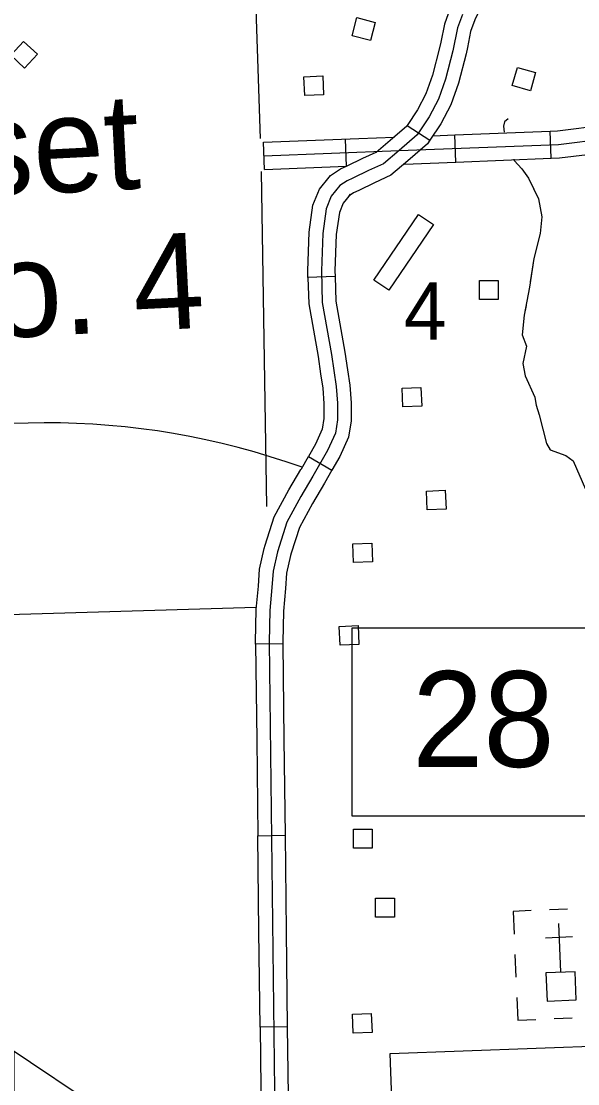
# Model space of a CAD drawing. Extents: x 1671357 to 13005564, y 567358 to 14261451.
# Drawn here: x 12758295.81 to 12758301.63, y 14259877.05 to 14259888.15 of the extents above; entities that cross this region are included whole.
import ezdxf

# ---------------------------------------------------------------- set-up
doc = ezdxf.new("R2010")
doc.units = 0
for name, color, linetype in [('31', 7, 'Continuous'), ('32', 7, 'Continuous'), ('35', 7, 'Continuous'), ('5', 7, 'Continuous'), ('56', 7, 'Continuous'), ('57', 7, 'Continuous'), ('60', 7, 'Continuous'), ('63', 7, 'Continuous')]:
    doc.layers.add(name, color=color, linetype=linetype)

msp = doc.modelspace()

# ---------------------------------------------------------------- linework, layer by layer
at = {"layer": '31'}
for p, q in [((12758299.847, 14259887.065), (12758300.085, 14259886.909)), ((12758299.095, 14259885.485), (12758298.811, 14259885.476)), ((12758298.815, 14259883.604), (12758299.061, 14259883.462)), ((12758299.061, 14259883.462), (12758299.061, 14259883.462)), ((12758298.548, 14259881.648), (12758298.264, 14259881.645)), ((12758298.287, 14259879.644), (12758298.572, 14259879.648)), ((12758298.595, 14259877.648), (12758298.311, 14259877.644))]:
    msp.add_line(p, q, dxfattribs=at)
for points in [[(12758300.574, 14259888.862), (12758300.561, 14259888.809), (12758300.51, 14259888.688), (12758300.406, 14259888.51), (12758300.294, 14259888.279), (12758300.237, 14259888.123), (12758300.199, 14259887.934)], [(12758300.849, 14259888.791), (12758300.83, 14259888.718), (12758300.764, 14259888.561), (12758300.657, 14259888.376), (12758300.556, 14259888.168), (12758300.511, 14259888.046), (12758300.477, 14259887.878)], [(12758300.425, 14259888.223), (12758300.374, 14259888.084), (12758300.325, 14259887.845), (12758300.249, 14259887.547), (12758300.175, 14259887.338), (12758300.076, 14259887.155), (12758299.952, 14259886.965), (12758299.764, 14259886.801), (12758299.601, 14259886.665), (12758299.445, 14259886.594), (12758299.281, 14259886.513), (12758299.22, 14259886.485), (12758299.144, 14259886.437), (12758299.054, 14259886.324), (12758299.001, 14259886.193), (12758298.965, 14259885.936), (12758298.951, 14259885.546), (12758298.961, 14259885.214), (12758299.057, 14259884.672), (12758299.107, 14259884.336), (12758299.12, 14259884.163), (12758299.12, 14259883.99), (12758299.097, 14259883.85), (12758299.016, 14259883.668), (12758298.861, 14259883.399), (12758298.735, 14259883.187)], [(12758300.199, 14259887.934), (12758300.187, 14259887.876), (12758300.113, 14259887.588), (12758300.044, 14259887.396), (12758299.954, 14259887.228), (12758299.847, 14259887.065)], [(12758300.477, 14259887.878), (12758300.464, 14259887.813), (12758300.385, 14259887.505), (12758300.305, 14259887.28), (12758300.198, 14259887.082), (12758300.085, 14259886.909)], [(12758299.033, 14259886.525), (12758299.048, 14259886.543), (12758299.152, 14259886.611), (12758299.221, 14259886.641), (12758299.383, 14259886.722), (12758299.524, 14259886.786), (12758299.671, 14259886.909), (12758299.844, 14259887.06), (12758299.847, 14259887.065)], [(12758300.085, 14259886.909), (12758300.06, 14259886.871), (12758299.856, 14259886.693), (12758299.677, 14259886.544), (12758299.506, 14259886.466), (12758299.342, 14259886.384), (12758299.288, 14259886.36), (12758299.241, 14259886.33), (12758299.255, 14259886.347)], [(12758298.811, 14259885.476), (12758298.809, 14259885.546), (12758298.823, 14259885.949), (12758298.863, 14259886.23), (12758298.93, 14259886.397), (12758299.033, 14259886.525)], [(12758299.255, 14259886.347), (12758299.178, 14259886.252), (12758299.139, 14259886.156), (12758299.107, 14259885.924), (12758299.093, 14259885.546), (12758299.095, 14259885.485)], [(12758298.811, 14259885.476), (12758298.82, 14259885.199), (12758298.916, 14259884.649), (12758298.943, 14259884.47)], [(12758299.095, 14259885.485), (12758299.103, 14259885.228), (12758299.197, 14259884.695), (12758299.224, 14259884.512)], [(12758298.943, 14259884.47), (12758298.966, 14259884.32), (12758298.978, 14259884.158), (12758298.978, 14259884.002), (12758298.96, 14259883.891), (12758298.889, 14259883.733), (12758298.815, 14259883.604)], [(12758299.224, 14259884.512), (12758299.248, 14259884.352), (12758299.262, 14259884.168), (12758299.262, 14259883.979), (12758299.235, 14259883.809), (12758299.143, 14259883.604), (12758299.061, 14259883.462)], [(12758298.742, 14259883.478), (12758298.815, 14259883.604)], [(12758298.365, 14259882.681), (12758298.458, 14259882.976), (12758298.612, 14259883.257), (12758298.738, 14259883.471), (12758298.742, 14259883.478)], [(12758299.061, 14259883.462), (12758298.983, 14259883.328), (12758298.859, 14259883.116), (12758298.721, 14259882.864), (12758298.636, 14259882.596)], [(12758298.735, 14259883.187), (12758298.589, 14259882.92), (12758298.491, 14259882.608), (12758298.446, 14259882.408), (12758298.435, 14259882.238), (12758298.413, 14259881.998), (12758298.406, 14259881.666), (12758298.464, 14259876.693), (12758298.451, 14259874.813), (12758298.471, 14259873.641)], [(12758298.264, 14259881.645), (12758298.264, 14259881.667), (12758298.271, 14259882.006), (12758298.293, 14259882.25), (12758298.305, 14259882.428), (12758298.353, 14259882.644), (12758298.365, 14259882.681)], [(12758298.636, 14259882.596), (12758298.628, 14259882.571), (12758298.587, 14259882.387), (12758298.576, 14259882.227), (12758298.555, 14259881.99), (12758298.548, 14259881.666), (12758298.548, 14259881.648)], [(12758298.548, 14259881.648), (12758298.56, 14259880.648)], [(12758298.264, 14259881.645), (12758298.276, 14259880.645)], [(12758298.56, 14259880.648), (12758298.572, 14259879.648)], [(12758298.276, 14259880.645), (12758298.287, 14259879.644)], [(12758298.299, 14259878.644), (12758298.287, 14259879.644)], [(12758298.572, 14259879.648), (12758298.583, 14259878.648)], [(12758298.311, 14259877.644), (12758298.299, 14259878.644)], [(12758298.583, 14259878.648), (12758298.595, 14259877.648)], [(12758298.311, 14259877.644), (12758298.322, 14259876.692), (12758298.322, 14259876.647)], [(12758298.595, 14259877.648), (12758298.606, 14259876.693), (12758298.606, 14259876.645)]]:
    msp.add_lwpolyline(points, dxfattribs=at)
at = {"layer": '32'}
for p, q in [((12758301.354, 14259886.722), (12758301.343, 14259887.006)), ((12758298.356, 14259886.605), (12758298.345, 14259886.889)), ((12758299.213, 14259886.638), (12758299.202, 14259886.922)), ((12758300.355, 14259886.682), (12758300.344, 14259886.966))]:
    msp.add_line(p, q, dxfattribs=at)
for points in [[(12758298.351, 14259886.747), (12758299.764, 14259886.801), (12758301.43, 14259886.867), (12758301.926, 14259886.928), (12758305.798, 14259887.025), (12758306.572, 14259887.056)], [(12758300.344, 14259886.966), (12758301.343, 14259887.006)], [(12758301.343, 14259887.006), (12758301.418, 14259887.009), (12758301.915, 14259887.07), (12758302.341, 14259887.08)], [(12758298.345, 14259886.889), (12758299.344, 14259886.927)], [(12758299.344, 14259886.927), (12758299.712, 14259886.942)], [(12758300.114, 14259886.957), (12758300.344, 14259886.966)], [(12758301.354, 14259886.722), (12758301.441, 14259886.725), (12758301.936, 14259886.786), (12758302.348, 14259886.796)], [(12758299.819, 14259886.661), (12758300.355, 14259886.682)], [(12758300.355, 14259886.682), (12758301.354, 14259886.722)], [(12758298.356, 14259886.605), (12758299.215, 14259886.638)], [(12758290.565, 14259881.73), (12758291.342, 14259881.833), (12758291.439, 14259881.829), (12758298.271, 14259882.031)]]:
    msp.add_lwpolyline(points, dxfattribs=at)
at = {"layer": '35'}
for points in [[(12758300.903, 14259887.132), (12758300.865, 14259887.101), (12758300.855, 14259887.057), (12758300.862, 14259886.994)], [(12758300.961, 14259886.711), (12758300.967, 14259886.699), (12758301.047, 14259886.611), (12758301.117, 14259886.513), (12758301.221, 14259886.299), (12758301.254, 14259886.108), (12758301.238, 14259885.935), (12758301.172, 14259885.675), (12758301.126, 14259885.375), (12758301.07, 14259885.081), (12758301.05, 14259884.877), (12758301.093, 14259884.757), (12758301.056, 14259884.577), (12758301.08, 14259884.448), (12758301.182, 14259884.227), (12758301.197, 14259884.143), (12758301.228, 14259884.042), (12758301.303, 14259883.741), (12758301.342, 14259883.674), (12758301.506, 14259883.615), (12758301.582, 14259883.561), (12758301.71, 14259883.266)], [(12758300.961, 14259886.711), (12758300.967, 14259886.699), (12758301.047, 14259886.611), (12758301.117, 14259886.513), (12758301.17, 14259886.403)], [(12758301.244, 14259886.167), (12758301.254, 14259886.108), (12758301.238, 14259885.935), (12758301.172, 14259885.675), (12758301.134, 14259885.43)], [(12758301.09, 14259885.184), (12758301.07, 14259885.081), (12758301.05, 14259884.877), (12758301.093, 14259884.757), (12758301.056, 14259884.577), (12758301.08, 14259884.45)], [(12758301.183, 14259884.222), (12758301.197, 14259884.143), (12758301.228, 14259884.042), (12758301.303, 14259883.741), (12758301.342, 14259883.674), (12758301.506, 14259883.615), (12758301.508, 14259883.613)]]:
    msp.add_lwpolyline(points, dxfattribs=at)
at = {"layer": '5'}
for points in [[(12758298.315, 14259886.929), (12758298.252, 14259888.804)], [(12758298.382, 14259883.082), (12758298.324, 14259886.584)]]:
    msp.add_lwpolyline(points, dxfattribs=at)
at = {"layer": '56'}
for points in [[(12758299.273, 14259888.001), (12758299.323, 14259888.192), (12758299.514, 14259888.141), (12758299.464, 14259887.951)], [(12758295.705, 14259887.798), (12758295.839, 14259887.943), (12758295.984, 14259887.809), (12758295.85, 14259887.664)], [(12758300.946, 14259887.48), (12758300.999, 14259887.67), (12758301.189, 14259887.617), (12758301.137, 14259887.427)], [(12758298.777, 14259887.377), (12758298.768, 14259887.574), (12758298.966, 14259887.582), (12758298.974, 14259887.385)], [(12758299.965, 14259886.134), (12758300.122, 14259886.028), (12758299.657, 14259885.342), (12758299.5, 14259885.448)], [(12758300.603, 14259885.246), (12758300.603, 14259885.443), (12758300.8, 14259885.443), (12758300.8, 14259885.246)], [(12758299.803, 14259884.123), (12758299.794, 14259884.319), (12758299.992, 14259884.328), (12758300, 14259884.131)], [(12758300.056, 14259883.047), (12758300.048, 14259883.244), (12758300.245, 14259883.253), (12758300.254, 14259883.056)], [(12758299.288, 14259882.497), (12758299.28, 14259882.694), (12758299.478, 14259882.702), (12758299.486, 14259882.505)], [(12758299.146, 14259881.634), (12758299.138, 14259881.831), (12758299.335, 14259881.839), (12758299.344, 14259881.642)], [(12758299.285, 14259879.515), (12758299.285, 14259879.712), (12758299.483, 14259879.712), (12758299.483, 14259879.515)], [(12758299.518, 14259878.793), (12758299.518, 14259878.991), (12758299.716, 14259878.991), (12758299.716, 14259878.793)], [(12758299.283, 14259877.581), (12758299.275, 14259877.778), (12758299.472, 14259877.786), (12758299.481, 14259877.589)]]:
    msp.add_lwpolyline(points, close=True, dxfattribs=at)
at = {"layer": '57'}
for p, q in [((12758301.523, 14259878.877), (12758301.334, 14259878.869)), ((12758301.428, 14259878.726), (12758301.45, 14259878.217)), ((12758301.292, 14259878.578), (12758301.576, 14259878.59)), ((12758300.973, 14259878.402), (12758300.984, 14259878.165)), ((12758301.382, 14259877.734), (12758301.571, 14259877.742))]:
    msp.add_line(p, q, dxfattribs=at)
for points in [[(12758301.143, 14259878.861), (12758300.954, 14259878.853), (12758300.964, 14259878.616)], [(12758300.993, 14259877.954), (12758301.003, 14259877.717), (12758301.192, 14259877.725)]]:
    msp.add_lwpolyline(points, dxfattribs=at)
msp.add_lwpolyline([(12758301.615, 14259877.928), (12758301.602, 14259878.223), (12758301.296, 14259878.21), (12758301.309, 14259877.915)], close=True, dxfattribs=at)
at = {"layer": '60'}
for points in [[(12758299.272, 14259881.814), (12758301.966, 14259881.814), (12758301.966, 14259879.848), (12758299.272, 14259879.848)], [(12758299.67, 14259877.369), (12758323.317, 14259878.233), (12758323.592, 14259870.7), (12758299.945, 14259869.836)]]:
    msp.add_lwpolyline(points, close=True, dxfattribs=at)
msp.add_lwpolyline([(12758299.768, 14259874.687), (12758292.572, 14259879.514), (12758295.74, 14259874.89), (12758295.74, 14259877.389)], dxfattribs=at)
at = {"layer": '63'}
msp.add_arc((12758296.076, 14259876.022), 7.935, 70.3026, 226.9585, dxfattribs=at)

# ---------------------------------------------------------------- texts
at = {"layer": '56'}
msp.add_text('4', height=0.6, dxfattribs=at).set_placement((12758299.812, 14259884.826))
at = {"layer": '60'}
msp.add_text('28', height=1, dxfattribs=at).set_placement((12758299.9, 14259880.363))
msp.add_text('PROJECT LOCATION', height=1.4, rotation=1.939, dxfattribs=at).set_placement((12758300.729, 14259875.397))
at = {"layer": '63'}
for s, p in [('Inset', (12758294.177, 14259886.26)), ('No. 4', (12758294.554, 14259884.791))]:
    msp.add_text(s, height=1.0001, rotation=2.8934, dxfattribs=at).set_placement(p)

doc.saveas('drawing.dxf')
